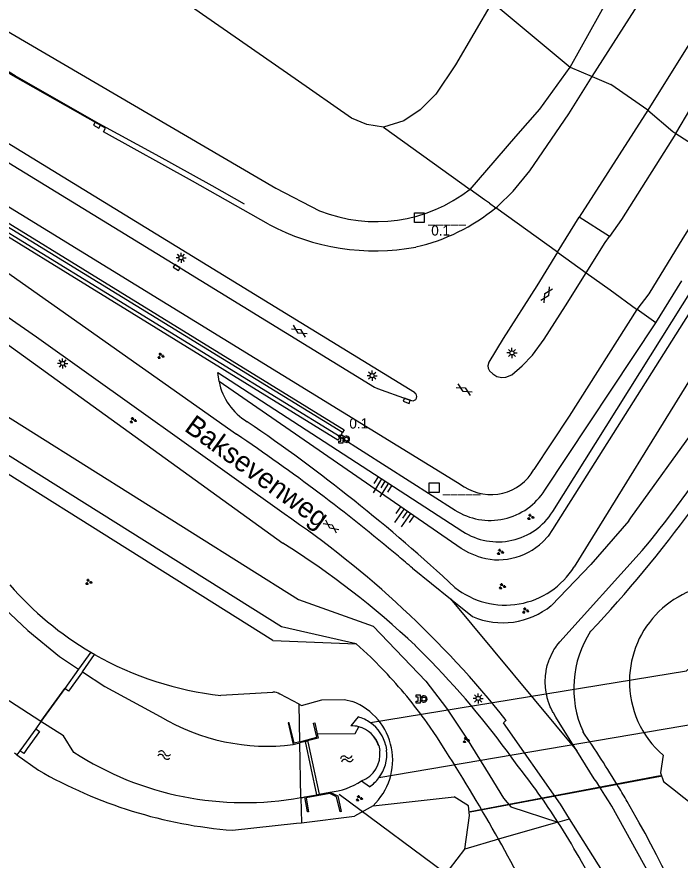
# Model space of a CAD drawing. Extents: x 135999 to 138000, y 396000 to 398501.
# Drawn here: x 137622.8 to 137704.8, y 396877.2 to 396981.4 of the extents above; entities that cross this region are included whole.
import ezdxf

# ---------------------------------------------------------------- set-up
doc = ezdxf.new("R2010")
doc.units = 0
for name, color, linetype in [('gg-afsc-muur', 7, 'Continuous'), ('gg-anno-openbare ruimte label', 7, 'Continuous'), ('gg-knt-BGT kruinlijn', 7, 'Continuous'), ('gg-knt-bovenkant onderkant talud', 7, 'Continuous'), ('gg-knt-bronhoudergrens', 7, 'Continuous'), ('gg-knt-verharding', 7, 'Continuous'), ('gg-kntw-bovenkant insteek waterloop', 7, 'Continuous'), ('gg-kntw-waterlijn', 7, 'Continuous'), ('gg-kwrk-duiker nz buis', 7, 'Continuous'), ('gg-kwrk-duiker nz vlak', 7, 'Continuous'), ('gg-kwrk-faunavoorziening', 7, 'Continuous'), ('gg-kwrk-kunstwerk', 7, 'Continuous'), ('gg-kwrk-lijn stuw', 7, 'Continuous'), ('gg-kwrk-stuw', 7, 'Continuous'), ('gt-anno-nummer hm paal', 7, 'Continuous'), ('gt-grn-groengrens', 7, 'Continuous'), ('gt-grn-weggrens', 7, 'Continuous'), ('gt-knt-geleideconstructie', 7, 'Continuous'), ('gt-symb-gesloten verharding', 7, 'Continuous'), ('gt-symb-groenvak', 7, 'Continuous'), ('gt-symb-hm paal', 7, 'Continuous'), ('gt-symb-kolk', 7, 'Continuous'), ('gt-symb-lichtmast', 7, 'Continuous'), ('gt-symb-talud symbool', 7, 'Continuous'), ('gt-symb-vulpunt droge blusleiding', 7, 'Continuous'), ('gt-symb-watersymbool', 7, 'Continuous'), ('gx-grn-maaiveld', 7, 'Continuous')]:
    doc.layers.add(name, color=color, linetype=linetype)

# ---------------------------------------------------------------- blocks, each defined once
blk = doc.blocks.new('gt0-HMpaal')
at = {"layer": 'gt-symb-hm paal'}
blk.add_lwpolyline([(-0.6, 0.6), (0.6, 0.6), (0.6, -0.6), (-0.6, -0.6)], close=True, dxfattribs=at)
blk = doc.blocks.new('gt0-LMAST')
at = {"layer": 'gt-symb-lichtmast'}
for p, q in [((-0.18, 0.17), (-0.45, 0.44)), ((-0.01, 0.25), (-0.01, 0.62)), ((0.17, 0.17), (0.44, 0.44)), ((-0.26, 0), (-0.63, 0)), ((-0.18, -0.18), (-0.45, -0.45)), ((-0.01, -0.25), (-0.01, -0.63)), ((0.44, -0.45), (0.17, -0.18)), ((0.24, 0), (0.62, 0))]:
    blk.add_line(p, q, dxfattribs=at)
blk.add_circle((-0.01, 0), 0.25, dxfattribs=at)
blk = doc.blocks.new('gt0-KOLK')
at = {"layer": 'gt-symb-kolk'}
blk.add_lwpolyline([(0, 0), (0.38, 0), (0.38, 0.4), (-0.38, 0.4), (-0.38, 0), (0, 0)], dxfattribs=at)
blk = doc.blocks.new('gt0-GRVAK')
at = {"layer": 'gt-symb-groenvak'}
for p, q in [((-0.11, 0.19), (-0.23, 0.24)), ((-0.18, 0.15), (0.09, 0.15)), ((-0.09, 0.21), (-0.16, 0.32)), ((-0.05, 0.21), (-0.05, 0.39)), ((0, 0.21), (0.06, 0.32)), ((0.02, 0.19), (0.13, 0.24)), ((0.26, -0.05), (0.2, 0.06)), ((0.3, -0.05), (0.3, 0.13)), ((0.35, -0.05), (0.41, 0.06)), ((-0.24, -0.23), (-0.36, -0.18)), ((-0.32, -0.26), (-0.05, -0.26)), ((-0.23, -0.21), (-0.29, -0.1)), ((-0.18, -0.2), (-0.18, -0.02)), ((-0.14, -0.21), (-0.07, -0.1)), ((-0.12, -0.23), (0, -0.18)), ((0.24, -0.07), (0.12, -0.02)), ((0.17, -0.11), (0.44, -0.11)), ((0.37, -0.07), (0.49, -0.02))]:
    blk.add_line(p, q, dxfattribs=at)
blk = doc.blocks.new('gt0-TALUD_1')
at = {"layer": 'gt-symb-talud symbool'}
for p, q in [((-1, -1), (-1, 0)), ((-0.5, -2), (-0.5, 0)), ((0, -1), (0, 0)), ((0.5, -2), (0.5, 0)), ((1, -1), (1, 0))]:
    blk.add_line(p, q, dxfattribs=at)
blk = doc.blocks.new('gt0-GESVH1')
at = {"layer": 'gt-symb-gesloten verharding'}
for p, q in [((-0.99, -0.26), (0.01, 0.24)), ((0.01, -0.26), (-0.99, 0.24)), ((0.01, 0.24), (1.01, -0.26)), ((1.01, 0.24), (0.01, -0.26))]:
    blk.add_line(p, q, dxfattribs=at)
blk = doc.blocks.new('gt0-VDB')
at = {"layer": 'gt-symb-vulpunt droge blusleiding'}
for p, q in [((0, 0.1), (0.08, 0.1)), ((0.08, -0.1), (0, -0.1))]:
    blk.add_line(p, q, dxfattribs=at)
blk.add_lwpolyline([(0, -0.1), (0, -0.5), (-0.49, -0.5), (-0.49, -0.25), (-0.24, -0.25), (-0.24, 0.25), (-0.49, 0.25), (-0.49, 0.5), (0, 0.5), (0, 0.1)], dxfattribs=at)
blk.add_circle((0.46, 0), 0.243, dxfattribs=at)
blk.add_arc((0.46, 0), 0.395, 195.1335, 164.8665, dxfattribs=at)
blk = doc.blocks.new('gt0-WA')
at = {"layer": 'gt-symb-watersymbool'}
for centre, start, end in [((-0.32, 0.02), 28.0725, 151.9275), ((0.43, 0.42), 208.0725, 331.9275), ((-0.32, -0.43), 28.0725, 151.9275), ((0.43, -0.03), 208.0725, 331.9275)]:
    blk.add_arc(centre, 0.425, start, end, dxfattribs=at)

msp = doc.modelspace()

# ---------------------------------------------------------------- linework, layer by layer
at = {"layer": 'gg-afsc-muur'}
msp.add_lwpolyline([(137678.15, 396878.54), (137678.76, 396882.7), (137678.61, 396883.89), (137676.83, 396885.02)], dxfattribs=at)
at = {"layer": 'gg-knt-BGT kruinlijn'}
for p, q in [((137691.19, 396975.21), (137699.53, 396990.24)), ((137687.43, 396970.02), (137691.19, 396975.21)), ((137684.47, 396966.64), (137687.43, 396970.02)), ((137680.88, 396962.45), (137684.47, 396966.64)), ((137678.81, 396960.1), (137680.88, 396962.45)), ((137689.04, 396920.28), (137706.4, 396947.92)), ((137647.64, 396937.46), (137677.91, 396917.82)), ((137672.04, 396903.71), (137674.02, 396901.72))]:
    msp.add_line(p, q, dxfattribs=at)
for points in [[(137604.52, 396989.68), (137654.81, 396960.23), (137660.2, 396957.45)], [(137586.73, 396966.57), (137616.89, 396944.34), (137655.65, 396916.36)], [(137707.46, 396947.25), (137689.02, 396918.04), (137688.46, 396917.25), (137687.8, 396916.54)], [(137679.67, 396914.74), (137678.66, 396915.16), (137677.72, 396915.72), (137647.77, 396936.34)]]:
    msp.add_lwpolyline(points, dxfattribs=at)
for centre, radius, start, end in [((137667.19, 396974.97), 18.86, 248.2286, 308.0023), ((137682.26, 396924.53), 8, 237.0073, 327.8802), ((137601.04, 396828.64), 103.33, 46.5942, 58.0928), ((137682.26, 396922.31), 8, 251.1091, 313.8426), ((137595.23, 396825.42), 109.68, 35.3917, 44.0827), ((137612.87, 396832.5), 91.31, 32.7346, 38.1811), ((137612.86, 396832.49), 91.32, 26.4024, 32.7351)]:
    msp.add_arc(centre, radius, start, end, dxfattribs=at)
at = {"layer": 'gg-knt-bovenkant onderkant talud'}
for p, q in [((137701.77, 396943.61), (137705.01, 396948.8)), ((137711.13, 396944.93), (137691.68, 396913.46)), ((137688.06, 396922.92), (137701.77, 396943.61)), ((137647.77, 396936.34), (137647.64, 396937.46)), ((137662.74, 396929.52), (137676.95, 396920.45)), ((137654.42, 396904.33), (137664.74, 396903.94))]:
    msp.add_line(p, q, dxfattribs=at)
for points in [[(137654.42, 396904.33), (137601.92, 396937.28), (137578.57, 396957.09)], [(137668.24, 396900.54), (137666.52, 396902.28), (137664.74, 396903.94)], [(137675.82, 396890.67), (137674.69, 396892.44), (137673.5, 396894.16)]]:
    msp.add_lwpolyline(points, dxfattribs=at)
for centre, radius, start, end in [((137655.07, 396937.77), 7.44, 191.0711, 239.1377), ((137527.72, 396750.15), 219.33, 47.1307, 55.7202), ((137681.28, 396927.18), 8, 237.1888, 327.8677), ((137683.18, 396918.71), 10, 231.3861, 328.295), ((137624.79, 396859.33), 59.88, 35.5613, 43.4861), ((137477.62, 396764.85), 234.76, 29.3069, 32.4088), ((137477.99, 396765.08), 234.33, 23.1275, 29.3022)]:
    msp.add_arc(centre, radius, start, end, dxfattribs=at)
at = {"layer": 'gg-knt-bronhoudergrens'}
msp.add_line((137701.77, 396943.61), (137699.47, 396945.26), dxfattribs=at)
at = {"layer": 'gg-knt-verharding'}
for p, q in [((137655.81, 396920), (137625.19, 396941.81)), ((137662.74, 396929.52), (137663.05, 396930.03)), ((137671.69, 396913.26), (137676.38, 396909.49)), ((137676.38, 396909.49), (137679.11, 396907.29)), ((137691.1, 396882.31), (137689.98, 396884.09))]:
    msp.add_line(p, q, dxfattribs=at)
for points in [[(137653.9, 396955.8), (137644.49, 396961.13), (137633.47, 396967.22), (137633.73, 396967.68), (137632.77, 396968.21), (137622.33, 396974.14), (137612.87, 396979.84), (137604.12, 396985.25), (137604.25, 396985.45), (137601.59, 396987.12)], [(137671.95, 396934.97), (137601.64, 396978.03), (137594.63, 396982.43)], [(137593.48, 396980.77), (137599.62, 396976.95), (137642.64, 396950.62), (137667, 396935.66), (137667.36, 396935.47), (137671.05, 396934.15), (137671.56, 396933.99)], [(137590.84, 396976.95), (137677.25, 396923.87), (137678.07, 396923.34)], [(137589.87, 396975.54), (137663.26, 396930.38), (137663.05, 396930.03)], [(137662.74, 396929.52), (137662.46, 396929.08), (137589.02, 396974.32)], [(137590.14, 396971.9), (137592.47, 396970.34), (137649.92, 396929.83)], [(137625.19, 396941.81), (137588.4, 396967.33), (137587.91, 396967.32)], [(137698.43, 396919.11), (137698.7, 396919.51), (137707.15, 396931.2), (137727.36, 396964.76)], [(137686.72, 396925.46), (137691.12, 396932.06), (137699.47, 396945.26)], [(137698.43, 396919.11), (137693.75, 396913.72), (137688.86, 396908.66)], [(137689.98, 396884.09), (137682.93, 396894.17), (137683.28, 396894.47)], [(137697.02, 396872.63), (137696.4, 396873.93), (137691.1, 396882.31)]]:
    msp.add_lwpolyline(points, dxfattribs=at)
for centre, radius, start, end in [((137666.74, 396976.45), 24.08, 282.9158, 309.3197), ((137667.02, 396980.26), 27.76, 241.7804, 280.5732), ((137671.7, 396934.5), 0.528, 254.7293, 61.5867), ((137517.29, 396732.96), 237.39, 49.9788, 56.0327), ((137681.39, 396928.47), 6.11, 237.0426, 330.5366), ((137585.54, 396816.83), 124.82, 38.4603, 55.7424), ((137509.84, 396725.35), 248.01, 49.2611, 49.791), ((137682.85, 396916.04), 9.51, 246.8679, 309.132)]:
    msp.add_arc(centre, radius, start, end, dxfattribs=at)
at = {"layer": 'gg-kntw-bovenkant insteek waterloop'}
for p, q in [((137648.01, 396897.56), (137654.43, 396897.97)), ((137666.82, 396883.92), (137664.53, 396882.61))]:
    msp.add_line(p, q, dxfattribs=at)
for centre, radius, start, end in [((137652.37, 396937.66), 40.34, 220.9747, 239.5147), ((137652.37, 396937.66), 40.34, 240.3135, 263.7945), ((137654.43, 396896.35), 1.61, 57.2225, 90.0055), ((137661.47, 396889.56), 7.77, 313.4653, 68.7148), ((137653.85, 396937.6), 56.89, 240.0334, 265.5553)]:
    msp.add_arc(centre, radius, start, end, dxfattribs=at)
at = {"layer": 'gg-kntw-waterlijn'}
for points in [[(137581.1, 396945.1), (137581.87, 396944.69), (137585.54, 396941.4), (137586.22, 396941.42), (137591.58, 396936.13), (137601.64, 396926.68), (137612.53, 396916.44), (137624.11, 396905.56), (137628.04, 396902.35), (137630.4, 396900.79)], [(137630.87, 396900.48), (137633.66, 396898.64), (137640.49, 396894.94)], [(137659.91, 396892.8), (137664.62, 396892.86), (137665.04, 396893.67)]]:
    msp.add_lwpolyline(points, dxfattribs=at)
for centre, radius, start, end in [((137653.77, 396917.13), 25.86, 239.1132, 277.0557), ((137660.38, 396894.72), 9.21, 276.8906, 302.9222)]:
    msp.add_arc(centre, radius, start, end, dxfattribs=at)
at = {"layer": 'gg-kwrk-duiker nz buis'}
msp.add_line((137680.79, 396871.85), (137662.62, 396885.29), dxfattribs=at)
at = {"layer": 'gg-kwrk-duiker nz vlak'}
for points in [[(137666.49, 396894.18), (137705.56, 396900.57), (137706.37, 396901.27), (137707.07, 396900.82)], [(137708.97, 396894.4), (137708.86, 396893.74), (137707.05, 396894.07), (137667.53, 396887.35)]]:
    msp.add_lwpolyline(points, dxfattribs=at)
at = {"layer": 'gg-kwrk-faunavoorziening'}
msp.add_line((137659.86, 396885.27), (137658.45, 396891.85), dxfattribs=at)
for points in [[(137658.72, 396891.92), (137658.74, 396891.83), (137660.15, 396885.33)], [(137678.82, 396883.21), (137702.33, 396887.67), (137702.37, 396887.54), (137678.82, 396883.13), (137678.82, 396883.21)]]:
    msp.add_lwpolyline(points, dxfattribs=at)
for centre, radius, start, end in [((137664.15, 396890.26), 3.53, 75.5082, 91.5807), ((137664.15, 396890.27), 3.52, 17.6494, 75.4508), ((137663.75, 396890.25), 4.77, 303.4086, 322.4216)]:
    msp.add_arc(centre, radius, start, end, dxfattribs=at)
at = {"layer": 'gg-kwrk-kunstwerk'}
for p, q in [((137656.32, 396894.14), (137656.94, 396891.47)), ((137659.6, 396894.14), (137659.91, 396892.8)), ((137664.96, 396894.9), (137664.06, 396893.79)), ((137658.45, 396891.85), (137658.72, 396891.92)), ((137667.51, 396891.34), (137667.64, 396890.72)), ((137668.4, 396891.34), (137668.49, 396890.79)), ((137665.39, 396886.98), (137666.37, 396886.28)), ((137658.38, 396885), (137659.86, 396885.27)), ((137658.69, 396883.14), (137658.38, 396885)), ((137659.86, 396885.27), (137660.15, 396885.33)), ((137660.15, 396885.33), (137661.49, 396885.57))]:
    msp.add_line(p, q, dxfattribs=at)
for points in [[(137662.74, 396929.52), (137596.3, 396970.29), (137589.28, 396974.69)], [(137663.05, 396930.03), (137596.61, 396970.8), (137589.62, 396975.19)], [(137659.91, 396892.8), (137660.04, 396892.26), (137658.72, 396891.92)], [(137662.88, 396883.19), (137662.74, 396883.16), (137662.31, 396885.01), (137661.47, 396885.41), (137658.56, 396884.88), (137658.84, 396883.17), (137658.69, 396883.14)], [(137661.49, 396885.57), (137662.44, 396885.12), (137662.88, 396883.19)]]:
    msp.add_lwpolyline(points, dxfattribs=at)
for centre, radius, start, end in [((137663.74, 396890.28), 4.77, 54.7986, 75.2208), ((137663.74, 396890.27), 4.78, 12.956, 54.8515), ((137664.15, 396890.27), 3.52, 290.5536, 7.2486), ((137663.74, 396890.27), 4.78, 322.3885, 6.2232)]:
    msp.add_arc(centre, radius, start, end, dxfattribs=at)
at = {"layer": 'gg-kwrk-lijn stuw'}
for p, q in [((137628.69, 396898.41), (137625.75, 396894.33)), ((137625.75, 396894.33), (137625.11, 396893.43))]:
    msp.add_line(p, q, dxfattribs=at)
at = {"layer": 'gg-kwrk-stuw'}
for p, q in [((137631.91, 396902.9), (137630.4, 396900.79)), ((137630.4, 396900.79), (137628.69, 396898.41))]:
    msp.add_line(p, q, dxfattribs=at)
for points in [[(137630.87, 396900.48), (137632.38, 396902.6), (137632.4, 396902.62)], [(137630.87, 396900.48), (137629.15, 396898.08), (137628.69, 396898.41)], [(137625.11, 396893.43), (137625.58, 396893.09), (137624.06, 396890.97), (137623.63, 396890.36), (137623.14, 396890.71)], [(137625.11, 396893.43), (137623.59, 396891.3), (137623.14, 396890.71)]]:
    msp.add_lwpolyline(points, dxfattribs=at)
at = {"layer": 'gt-grn-groengrens'}
for p, q in [((137666.82, 396883.92), (137676.83, 396885.02)), ((137689.68, 396881.87), (137682.33, 396879.77)), ((137689.68, 396881.87), (137691.1, 396882.31)), ((137682.33, 396879.77), (137678.15, 396878.54))]:
    msp.add_line(p, q, dxfattribs=at)
for points in [[(137664.74, 396903.94), (137655.48, 396906.03), (137603.21, 396938.81), (137579.87, 396958.61), (137582.45, 396961.66), (137605.11, 396942.36), (137657.61, 396909.42), (137666.83, 396906.09), (137673.34, 396899.33), (137675.9, 396895.97), (137678.37, 396892.26), (137681.25, 396887.59), (137682.95, 396884.85), (137683.86, 396883.78), (137689.68, 396881.87)], [(137677.76, 396871.84), (137676.28, 396876.06), (137678.15, 396878.54)]]:
    msp.add_lwpolyline(points, dxfattribs=at)
at = {"layer": 'gt-grn-weggrens'}
msp.add_line((137676.38, 396909.49), (137692.02, 396890.68), dxfattribs=at)
at = {"layer": 'gt-knt-geleideconstructie'}
msp.add_lwpolyline([(137650.93, 396958.27), (137646.94, 396960.52), (137640, 396964.37), (137632.95, 396968.18), (137622.58, 396974.12), (137617.97, 396976.89), (137613.36, 396979.65), (137606.67, 396983.77)], dxfattribs=at)
at = {"layer": 'gx-grn-maaiveld'}
for p, q in [((137681.55, 396983.24), (137691.19, 396975.21)), ((137691.19, 396975.21), (137693.89, 396974.05)), ((137693.89, 396974.05), (137696.21, 396973.05)), ((137700.78, 396969.89), (137696.21, 396973.05)), ((137700.78, 396969.89), (137692.31, 396956.67)), ((137700.78, 396969.89), (137703.89, 396967.24)), ((137668.12, 396967.78), (137678.81, 396960.1)), ((137703.89, 396967.24), (137704.25, 396967)), ((137704.25, 396967), (137710.46, 396962.98)), ((137681.21, 396958.38), (137681.99, 396957.82)), ((137689.62, 396952.33), (137681.99, 396957.82)), ((137689.62, 396952.33), (137692.31, 396956.67)), ((137696.06, 396954.26), (137692.31, 396956.67)), ((137689.62, 396952.33), (137693.18, 396949.78)), ((137699.47, 396945.26), (137699.41, 396945.3)), ((137631.91, 396902.9), (137632.4, 396902.62)), ((137625.75, 396894.33), (137628.69, 396898.41)), ((137657.66, 396896.47), (137655.31, 396897.71)), ((137657.75, 396891.83), (137657.66, 396896.47)), ((137625.75, 396894.33), (137625.11, 396893.43)), ((137692.02, 396890.68), (137689.43, 396894.85)), ((137656.94, 396891.47), (137657.76, 396891.68)), ((137658.45, 396891.85), (137657.76, 396891.68)), ((137657.89, 396884.91), (137657.76, 396891.68)), ((137622.78, 396890.19), (137622.46, 396890.41)), ((137623.14, 396890.71), (137622.78, 396890.19)), ((137622.78, 396890.19), (137625.43, 396888.32)), ((137657.89, 396884.91), (137657.96, 396881.81)), ((137657.96, 396881.81), (137664.53, 396882.61))]:
    msp.add_line(p, q, dxfattribs=at)
for points in [[(137704.25, 396967), (137713.51, 396982.64), (137726.22, 397003.16), (137733.7, 397015.91), (137738.94, 397026.26), (137743.59, 397038.48), (137745.83, 397046.22), (137747.43, 397054.71), (137748.2, 397061.76), (137748.54, 397070.1), (137747.99, 397079.32), (137746.77, 397088.07), (137745.04, 397096.52), (137743.4, 397103.96)], [(137668.12, 396967.78), (137666.03, 396968.12), (137664.16, 396968.91), (137657.2, 396973.77), (137638.84, 396986.55), (137619.04, 397000.55), (137614.09, 397003.51), (137610.93, 397004.85), (137607.87, 397005.38), (137605.71, 397005.05), (137602.31, 397003.76), (137599.94, 397001.7), (137598.69, 397000.05)], [(137715.35, 396993.21), (137700.78, 396969.89)], [(137693.89, 396974.05), (137701.15, 396985.43)], [(137681.55, 396983.24), (137677.01, 396975.48), (137674.59, 396971.86), (137672.66, 396969.92), (137670.62, 396968.57), (137668.12, 396967.78)], [(137681.99, 396957.82), (137682.22, 396957.99), (137684.13, 396959.89), (137686.21, 396962.39), (137691.02, 396969.44), (137693.89, 396974.05)], [(137704.25, 396967), (137697.55, 396956.37), (137696.06, 396954.26)], [(137699.47, 396945.26), (137700.96, 396947.2), (137705.16, 396954.08), (137710.69, 396962.8)], [(137681.21, 396958.38), (137680.61, 396958.81), (137678.81, 396960.1)], [(137693.18, 396949.78), (137695.53, 396953.51), (137696.06, 396954.26)], [(137689.62, 396952.33), (137687.05, 396948.17), (137682.91, 396941.65), (137681.11, 396938.75), (137681.01, 396938.29), (137681.05, 396938), (137681.22, 396937.68), (137681.62, 396937.28), (137682.14, 396936.95), (137682.74, 396936.83), (137683.24, 396936.87), (137683.96, 396937.19), (137685.26, 396938.28), (137686.55, 396939.61), (137687.96, 396941.59), (137690.59, 396945.69), (137693.18, 396949.78)], [(137693.18, 396949.78), (137696.12, 396947.67), (137699.41, 396945.3)], [(137625.75, 396894.33), (137620.28, 396897.83), (137607.21, 396910.7), (137593.98, 396924.53), (137585.7, 396932.79)], [(137703.75, 396920.07), (137706.17, 396923.36), (137708.48, 396926.72), (137710.7, 396930.15)], [(137701.01, 396916.55), (137701.94, 396917.72), (137702.29, 396918.16), (137702.51, 396918.45), (137702.85, 396918.89), (137703.75, 396920.07)], [(137689.89, 396904.18), (137700.11, 396915.48), (137701.01, 396916.55)], [(137689.43, 396894.85), (137689.11, 396895.38), (137689.08, 396895.42), (137689.02, 396895.55), (137688.82, 396895.93), (137688.78, 396896.01), (137688.73, 396896.14), (137688.58, 396896.52), (137688.53, 396896.64), (137688.51, 396896.72), (137688.38, 396897.14), (137688.34, 396897.27), (137688.33, 396897.32), (137688.2, 396897.93), (137688.13, 396898.54), (137688.12, 396898.59), (137688.1, 396899.16), (137688.1, 396899.26), (137688.1, 396899.39), (137688.12, 396899.8), (137688.13, 396899.93), (137688.14, 396900.01), (137688.2, 396900.47), (137688.22, 396900.59), (137688.23, 396900.63), (137688.36, 396901.24), (137688.55, 396901.82), (137688.57, 396901.88), (137688.63, 396902.03), (137688.78, 396902.4), (137688.82, 396902.49), (137688.89, 396902.62), (137689.07, 396902.96), (137689.13, 396903.08), (137689.18, 396903.17), (137689.4, 396903.51), (137689.49, 396903.65), (137689.52, 396903.7), (137689.89, 396904.18)], [(137657.66, 396896.47), (137657.98, 396896.3), (137660.47, 396897), (137663.28, 396897.03), (137664.3, 396896.8)], [(137629.83, 396890.51), (137628.54, 396892.54), (137625.75, 396894.33)], [(137657.75, 396891.83), (137657.05, 396891.65), (137656.46, 396894.17), (137656.32, 396894.14)], [(137657.75, 396891.83), (137659.86, 396892.37), (137659.46, 396894.1), (137659.6, 396894.14)], [(137712.95, 396837.68), (137712.48, 396840.65), (137711.12, 396847.38), (137709.71, 396852.91), (137709.71, 396852.91), (137708.52, 396856.91), (137705.17, 396866.2), (137701.1, 396875.2), (137696.32, 396883.85), (137695.91, 396884.53), (137695.49, 396885.21), (137695.07, 396885.88), (137694.48, 396886.81), (137694.16, 396887.24), (137692.02, 396890.68)], [(137702.67, 396890.17), (137702.36, 396887.99), (137702.73, 396886.89), (137703.84, 396886.04), (137709.46, 396881.6), (137720.97, 396842.96)], [(137649.44, 396880.88), (137657.35, 396881.74), (137657.96, 396881.81)]]:
    msp.add_lwpolyline(points, dxfattribs=at)
for centre, radius, start, end in [((137578.4, 397013.98), 158.35, 316.7413, 323.8754), ((137710.58, 396899.28), 12.06, 89.1774, 179.3525), ((137704.63, 396898.41), 13, 147.0895, 204.2198), ((137710.58, 396899.28), 12.07, 179.3639, 229.0545), ((137664.16, 396890.27), 3.52, 75.4822, 91.6067), ((137664.16, 396890.27), 3.52, 17.6445, 75.4557), ((137571.56, 396810.42), 146.71, 31.1107, 34.2896), ((137650.96, 396923.28), 38.99, 237.1797, 280.235), ((137663.75, 396890.26), 4.77, 303.416, 322.4141), ((137555.51, 396800.9), 165.38, 30.3331, 31.062), ((137651.69, 396919.37), 35.02, 280.2039, 281.0213), ((137571.62, 396810.46), 146.64, 11.5783, 30.2885)]:
    msp.add_arc(centre, radius, start, end, dxfattribs=at)

# ---------------------------------------------------------------- block references
at = {"layer": 'gt-symb-gesloten verharding'}
for p, rotation in [((137688.29, 396947.08), -121.08172983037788), ((137657.69, 396942.57), -31.79891282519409), ((137678.08, 396935.35), -30.33480582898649), ((137661.61, 396918.44), -36.37706752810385)]:
    msp.add_blockref('gt0-GESVH1', p, dxfattribs=dict(at, rotation=rotation))
at = {"layer": 'gt-symb-groenvak'}
for p in [(137640.55, 396939.51), (137637.13, 396931.55), (137686.28, 396919.59), (137682.53, 396915.28), (137631.64, 396911.56), (137682.77, 396911.03), (137685.64, 396908.03), (137678.31, 396892.01), (137665.09, 396884.83)]:
    msp.add_blockref('gt0-GRVAK', p, dxfattribs=at)
at = {"layer": 'gt-symb-hm paal'}
for p in [(137672.54, 396956.59), (137674.37, 396923.24)]:
    msp.add_blockref('gt0-HMpaal', p, dxfattribs=at)
at = {"layer": 'gt-symb-kolk'}
for p, rotation in [((137632.77, 396968.21), 150.71717142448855), ((137642.64, 396950.62), 148.5351269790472), ((137671.05, 396934.15), 160.24210003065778)]:
    msp.add_blockref('gt0-KOLK', p, dxfattribs=dict(at, rotation=rotation))
at = {"layer": 'gt-symb-lichtmast'}
for p in [(137643.08, 396951.65), (137684, 396939.88), (137628.44, 396938.58), (137666.71, 396937.07), (137679.82, 396897.18)]:
    msp.add_blockref('gt0-LMAST', p, dxfattribs=at)
at = {"layer": 'gt-symb-talud symbool'}
for p, xscale, yscale, rotation in [((137668.33, 396924.05), 1.00023997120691, 1.0002399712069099, -31.59249156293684), ((137671.07, 396920.3), 1.0002324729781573, 1.0002324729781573, -34.532124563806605)]:
    msp.add_blockref('gt0-TALUD_1', p, dxfattribs=dict(at, xscale=xscale, yscale=yscale, rotation=rotation))
at = {"layer": 'gt-symb-vulpunt droge blusleiding'}
for p in [(137663.06, 396929.22), (137672.64, 396897.1)]:
    msp.add_blockref('gt0-VDB', p, dxfattribs=at)
at = {"layer": 'gt-symb-watersymbool'}
for p, rotation in [((137640.93, 396890.19), -10.950434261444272), ((137663.51, 396889.7), 15.898187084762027)]:
    msp.add_blockref('gt0-WA', p, dxfattribs=dict(at, rotation=rotation))

# ---------------------------------------------------------------- texts
at = {"layer": 'gg-anno-openbare ruimte label'}
msp.add_text('Baksevenweg', height=2.5, rotation=323.9, dxfattribs=at).set_placement((137643.35, 396930.35))
at = {"layer": 'gt-anno-nummer hm paal'}
for p in [(137674.01, 396954.39), (137663.88, 396930.54)]:
    msp.add_text('0.1', height=1.25, dxfattribs=at).set_placement(p)
at = {"layer": 'gt-symb-hm paal'}
for p in [(137673.62, 396955.99), (137675.45, 396922.64)]:
    msp.add_text('_____', height=1.25, dxfattribs=at).set_placement(p)

doc.saveas('drawing.dxf')
